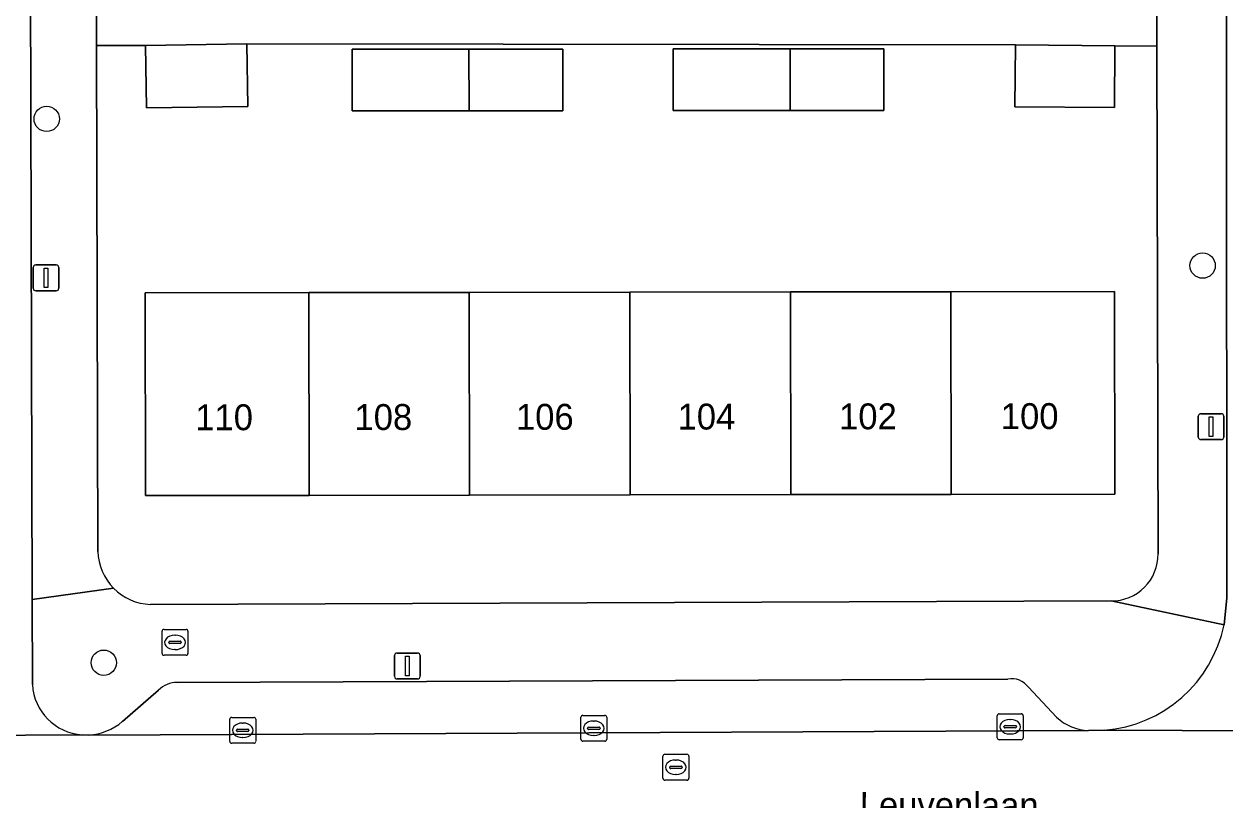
# Model space of a CAD drawing. Extents: x 160732 to 162107, y 387428 to 388479.
# Drawn here: x 161403.27 to 161449.69, y 388079.35 to 388109.32 of the extents above; entities that cross this region are included whole.
import ezdxf

# ---------------------------------------------------------------- set-up
doc = ezdxf.new("R2010")
doc.units = 0
for name, color, linetype in [('IMGEO_Boom', 7, 'Continuous'), ('IMGEO_Brandkraan', 7, 'Continuous'), ('IMGEO_Erf', 7, 'Continuous'), ('IMGEO_Kolk', 7, 'Continuous'), ('IMGEO_Lichtmast', 7, 'Continuous'), ('IMGEO_Openbare_ruimte_label', 7, 'Continuous'), ('IMGEO_Pand', 7, 'Continuous'), ('IMGEO_Pand_nummerreeks', 7, 'Continuous'), ('IMGEO_Parkeervlak_open', 7, 'Continuous'), ('IMGEO_Rijbaan_lokaal_open', 7, 'Continuous'), ('IMGEO_Rioolput', 7, 'Continuous'), ('IMGEO_Voetpad_open', 7, 'Continuous')]:
    doc.layers.add(name, color=color, linetype=linetype)

msp = doc.modelspace()

# ---------------------------------------------------------------- linework, layer by layer
at = {"layer": 'IMGEO_Boom'}
for centre in [(161404.147, 388105.659), (161448.83, 388099.993), (161406.353, 388084.653)]:
    msp.add_circle(centre, 0.489, dxfattribs=at)
at = {"layer": 'IMGEO_Brandkraan'}
for p, q in [((161408.607, 388085.014), (161408.607, 388085.866)), ((161408.682, 388085.94), (161409.534, 388085.94)), ((161408.909, 388085.483), (161409.307, 388085.483)), ((161409.095, 388085.72), (161409.12, 388085.72)), ((161409.608, 388085.866), (161409.608, 388085.014)), ((161408.866, 388085.434), (161408.866, 388085.446)), ((161409.304, 388085.397), (161408.906, 388085.397)), ((161409.118, 388085.16), (161409.093, 388085.16)), ((161409.35, 388085.446), (161409.35, 388085.434)), ((161409.534, 388084.94), (161408.682, 388084.94))]:
    msp.add_line(p, q, dxfattribs=at)
for points in [[(161408.607, 388085.014), (161408.607, 388085.866)], [(161408.682, 388085.94), (161409.534, 388085.94)], [(161409.608, 388085.866), (161409.608, 388085.014)], [(161409.534, 388084.94), (161408.682, 388084.94)]]:
    msp.add_lwpolyline(points, dxfattribs=at)
for centre, radius, start, end in [((161408.684, 388085.864), 0.0765, 91.552, 178.448), ((161408.684, 388085.864), 0.0765, 91.552, 178.448), ((161408.906, 388085.443), 0.0403, 85.8775, 175.7526), ((161409.311, 388085.445), 0.0386, 1.7309, 96.639), ((161409.532, 388085.864), 0.0765, 1.552, 88.448), ((161409.532, 388085.864), 0.0765, 1.552, 88.448), ((161408.684, 388085.016), 0.0765, 181.552, 268.448), ((161408.684, 388085.016), 0.0765, 181.552, 268.448), ((161408.903, 388085.433), 0.0366, 178.938, 274.7102), ((161409.307, 388085.44), 0.043, 264.8664, 352.4533), ((161409.532, 388085.016), 0.0765, 271.552, 358.448), ((161409.532, 388085.016), 0.0765, 271.552, 358.448)]:
    msp.add_arc(centre, radius, start, end, dxfattribs=at)
for centre, major_axis, ratio, start_param, end_param in [((161409.094, 388085.44), (-0.387, 0.002), 0.722429, 4.712389, 7.853982), ((161409.119, 388085.44), (-0.39, 0.002), 0.717154, 1.570796, 4.712389)]:
    msp.add_ellipse(centre, major_axis=major_axis, ratio=ratio, start_param=start_param, end_param=end_param, dxfattribs=at)
at = {"layer": 'IMGEO_Erf'}
for points in [[(161447.063, 388108.472), (161445.435, 388108.485), (161445.417, 388106.097), (161441.573, 388106.127), (161441.591, 388108.515), (161411.889, 388108.563), (161411.928, 388106.145), (161408.01, 388106.083), (161407.972, 388108.501), (161406.078, 388108.496), (161406.125, 388088.955)], [(161447.11, 388088.856), (161447.063, 388108.472)], [(161408.155, 388086.907), (161445.3, 388087.037)]]:
    msp.add_lwpolyline(points, dxfattribs=at)
for points in [[(161420.474, 388105.97), (161415.955, 388105.97), (161415.955, 388108.348), (161420.471, 388108.348), (161424.097, 388108.348), (161424.097, 388105.97)], [(161428.367, 388105.989), (161428.367, 388108.367), (161432.883, 388108.367), (161436.509, 388108.367), (161436.509, 388105.989), (161432.886, 388105.989)], [(161432.896, 388098.977), (161439.102, 388098.986), (161445.426, 388098.995), (161445.438, 388091.164), (161439.113, 388091.155), (161432.907, 388091.146), (161426.701, 388091.137), (161420.495, 388091.127), (161414.289, 388091.118), (161407.963, 388091.109), (161407.951, 388098.94), (161414.278, 388098.949), (161420.484, 388098.958), (161426.69, 388098.968)]]:
    msp.add_lwpolyline(points, close=True, dxfattribs=at)
for centre, radius, start, end in [((161408.218, 388089.004), 2.093, 181.3319, 224.8228), ((161445.3, 388088.847), 1.81, 269.9854, 0.2988), ((161408.224, 388089.004), 2.098, 224.7083, 268.1091)]:
    msp.add_arc(centre, radius, start, end, dxfattribs=at)
at = {"layer": 'IMGEO_Kolk'}
for p, q in [((161411.224, 388081.616), (161411.224, 388082.468)), ((161411.299, 388082.542), (161412.151, 388082.542)), ((161411.712, 388082.322), (161411.737, 388082.322)), ((161412.225, 388082.468), (161412.225, 388081.616)), ((161424.797, 388081.694), (161424.797, 388082.546)), ((161424.872, 388082.62), (161425.724, 388082.62)), ((161425.285, 388082.4), (161425.31, 388082.4)), ((161425.798, 388082.546), (161425.798, 388081.694)), ((161440.892, 388081.753), (161440.892, 388082.605)), ((161440.967, 388082.679), (161441.819, 388082.679)), ((161441.38, 388082.459), (161441.405, 388082.459)), ((161441.893, 388082.605), (161441.893, 388081.753)), ((161411.483, 388082.036), (161411.483, 388082.048)), ((161411.921, 388081.999), (161411.523, 388081.999)), ((161411.526, 388082.085), (161411.924, 388082.085)), ((161411.967, 388082.048), (161411.967, 388082.036)), ((161425.056, 388082.114), (161425.056, 388082.126)), ((161425.494, 388082.077), (161425.096, 388082.077)), ((161425.099, 388082.163), (161425.497, 388082.163)), ((161425.308, 388081.84), (161425.283, 388081.84)), ((161425.54, 388082.126), (161425.54, 388082.114)), ((161441.151, 388082.173), (161441.151, 388082.185)), ((161441.589, 388082.136), (161441.191, 388082.136)), ((161441.194, 388082.222), (161441.592, 388082.222)), ((161441.403, 388081.899), (161441.378, 388081.899)), ((161441.635, 388082.185), (161441.635, 388082.173)), ((161412.151, 388081.542), (161411.299, 388081.542)), ((161411.735, 388081.762), (161411.71, 388081.762)), ((161425.724, 388081.62), (161424.872, 388081.62)), ((161441.819, 388081.679), (161440.967, 388081.679))]:
    msp.add_line(p, q, dxfattribs=at)
for points in [[(161411.224, 388081.616), (161411.224, 388082.468)], [(161411.299, 388082.542), (161412.151, 388082.542)], [(161412.225, 388082.468), (161412.225, 388081.616)], [(161424.797, 388081.694), (161424.797, 388082.546)], [(161424.872, 388082.62), (161425.724, 388082.62)], [(161425.798, 388082.546), (161425.798, 388081.694)], [(161440.892, 388081.753), (161440.892, 388082.605)], [(161440.967, 388082.679), (161441.819, 388082.679)], [(161441.893, 388082.605), (161441.893, 388081.753)], [(161412.151, 388081.542), (161411.299, 388081.542)], [(161425.724, 388081.62), (161424.872, 388081.62)], [(161441.819, 388081.679), (161440.967, 388081.679)]]:
    msp.add_lwpolyline(points, dxfattribs=at)
for centre, radius, start, end in [((161411.301, 388082.466), 0.0765, 91.552, 178.448), ((161411.301, 388082.466), 0.0765, 91.552, 178.448), ((161412.149, 388082.466), 0.0765, 1.552, 88.448), ((161412.149, 388082.466), 0.0765, 1.552, 88.448), ((161424.874, 388082.544), 0.0765, 91.552, 178.448), ((161424.874, 388082.544), 0.0765, 91.552, 178.448), ((161425.722, 388082.544), 0.0765, 1.552, 88.448), ((161425.722, 388082.544), 0.0765, 1.552, 88.448), ((161440.969, 388082.603), 0.0765, 91.552, 178.448), ((161440.969, 388082.603), 0.0765, 91.552, 178.448), ((161441.817, 388082.603), 0.0765, 1.552, 88.448), ((161441.817, 388082.603), 0.0765, 1.552, 88.448), ((161411.523, 388082.045), 0.0403, 85.8775, 175.7526), ((161411.52, 388082.035), 0.0366, 178.938, 274.7102), ((161411.924, 388082.042), 0.043, 264.8664, 352.4533), ((161411.928, 388082.047), 0.0386, 1.7309, 96.639), ((161425.096, 388082.123), 0.0403, 85.8775, 175.7526), ((161425.093, 388082.113), 0.0366, 178.938, 274.7102), ((161425.497, 388082.12), 0.043, 264.8664, 352.4533), ((161425.501, 388082.125), 0.0386, 1.7309, 96.639), ((161441.191, 388082.182), 0.0403, 85.8775, 175.7526), ((161441.188, 388082.172), 0.0366, 178.938, 274.7102), ((161441.592, 388082.179), 0.043, 264.8664, 352.4533), ((161441.596, 388082.184), 0.0386, 1.7309, 96.639), ((161411.301, 388081.618), 0.0765, 181.552, 268.448), ((161411.301, 388081.618), 0.0765, 181.552, 268.448), ((161412.149, 388081.618), 0.0765, 271.552, 358.448), ((161412.149, 388081.618), 0.0765, 271.552, 358.448), ((161424.874, 388081.696), 0.0765, 181.552, 268.448), ((161424.874, 388081.696), 0.0765, 181.552, 268.448), ((161425.722, 388081.696), 0.0765, 271.552, 358.448), ((161425.722, 388081.696), 0.0765, 271.552, 358.448), ((161440.969, 388081.755), 0.0765, 181.552, 268.448), ((161440.969, 388081.755), 0.0765, 181.552, 268.448), ((161441.817, 388081.755), 0.0765, 271.552, 358.448), ((161441.817, 388081.755), 0.0765, 271.552, 358.448)]:
    msp.add_arc(centre, radius, start, end, dxfattribs=at)
for centre, major_axis, ratio, start_param, end_param in [((161411.711, 388082.042), (-0.387, 0.002), 0.722429, 4.712389, 7.853982), ((161411.736, 388082.042), (-0.39, 0.002), 0.717154, 1.570796, 4.712389), ((161425.284, 388082.12), (-0.387, 0.002), 0.722429, 4.712389, 7.853982), ((161425.309, 388082.12), (-0.39, 0.002), 0.717154, 1.570796, 4.712389), ((161441.379, 388082.179), (-0.387, 0.002), 0.722429, 4.712389, 7.853982), ((161441.404, 388082.179), (-0.39, 0.002), 0.717154, 1.570796, 4.712389)]:
    msp.add_ellipse(centre, major_axis=major_axis, ratio=ratio, start_param=start_param, end_param=end_param, dxfattribs=at)
at = {"layer": 'IMGEO_Lichtmast'}
for p, q in [((161403.627, 388099.119), (161403.627, 388099.919)), ((161403.627, 388099.919), (161403.627, 388099.119)), ((161403.727, 388100.019), (161404.517, 388100.019)), ((161404.517, 388100.019), (161403.727, 388100.019)), ((161404.617, 388099.919), (161404.617, 388099.119)), ((161404.617, 388099.119), (161404.617, 388099.919)), ((161404.517, 388099.019), (161403.727, 388099.019)), ((161403.727, 388099.019), (161404.517, 388099.019)), ((161448.66, 388093.372), (161448.66, 388094.172)), ((161448.66, 388094.172), (161448.66, 388093.372)), ((161448.76, 388094.272), (161449.55, 388094.272)), ((161449.55, 388094.272), (161448.76, 388094.272)), ((161449.65, 388094.172), (161449.65, 388093.372)), ((161449.65, 388093.372), (161449.65, 388094.172)), ((161449.55, 388093.272), (161448.76, 388093.272)), ((161448.76, 388093.272), (161449.55, 388093.272)), ((161417.693, 388085.027), (161418.483, 388085.027)), ((161418.483, 388085.027), (161417.693, 388085.027)), ((161417.593, 388084.127), (161417.593, 388084.927)), ((161417.593, 388084.927), (161417.593, 388084.127)), ((161418.583, 388084.927), (161418.583, 388084.127)), ((161418.583, 388084.127), (161418.583, 388084.927)), ((161418.483, 388084.027), (161417.693, 388084.027)), ((161417.693, 388084.027), (161418.483, 388084.027))]:
    msp.add_line(p, q, dxfattribs=at)
for points in [[(161404.047, 388099.894), (161404.197, 388099.894), (161404.197, 388099.144), (161404.047, 388099.144), (161404.047, 388099.894)], [(161449.08, 388094.147), (161449.23, 388094.147), (161449.23, 388093.397), (161449.08, 388093.397), (161449.08, 388094.147)], [(161418.013, 388084.902), (161418.163, 388084.902), (161418.163, 388084.152), (161418.013, 388084.152), (161418.013, 388084.902)]]:
    msp.add_lwpolyline(points, dxfattribs=at)
for centre, start, end in [((161403.727, 388099.919), 90, 180), ((161403.727, 388099.919), 90, 180), ((161404.517, 388099.919), 0, 90), ((161404.517, 388099.919), 360, 90), ((161403.727, 388099.119), 180, 270), ((161403.727, 388099.119), 180, 270), ((161404.517, 388099.119), 270, 0), ((161404.517, 388099.119), 270, 0), ((161448.76, 388094.172), 90, 180), ((161448.76, 388094.172), 90, 180), ((161449.55, 388094.172), 0, 90), ((161449.55, 388094.172), 360, 90), ((161448.76, 388093.372), 180, 270), ((161448.76, 388093.372), 180, 270), ((161449.55, 388093.372), 270, 0), ((161449.55, 388093.372), 270, 0), ((161417.693, 388084.927), 90, 180), ((161417.693, 388084.927), 90, 180), ((161418.483, 388084.927), 0, 90), ((161418.483, 388084.927), 360, 90), ((161417.693, 388084.127), 180, 270), ((161417.693, 388084.127), 180, 270), ((161418.483, 388084.127), 270, 0), ((161418.483, 388084.127), 270, 0)]:
    msp.add_arc(centre, 0.1, start, end, dxfattribs=at)
at = {"layer": 'IMGEO_Pand'}
for points in [[(161411.928, 388106.145), (161411.889, 388108.563), (161407.972, 388108.501), (161408.01, 388106.083)], [(161415.955, 388108.348), (161415.955, 388105.97), (161420.474, 388105.97), (161420.471, 388108.348)], [(161424.097, 388105.97), (161424.097, 388108.348), (161420.471, 388108.348), (161420.474, 388105.97)], [(161432.886, 388105.989), (161432.883, 388108.367), (161428.367, 388108.367), (161428.367, 388105.989)], [(161432.883, 388108.367), (161432.886, 388105.989), (161436.509, 388105.989), (161436.509, 388108.367)], [(161445.435, 388108.485), (161441.591, 388108.515), (161441.573, 388106.127), (161445.417, 388106.097)], [(161414.278, 388098.949), (161407.951, 388098.94), (161407.963, 388091.109), (161414.289, 388091.118)], [(161414.289, 388091.118), (161420.495, 388091.127), (161420.484, 388098.958), (161414.278, 388098.949)], [(161426.69, 388098.968), (161420.484, 388098.958), (161420.495, 388091.127), (161426.701, 388091.137)], [(161426.701, 388091.137), (161432.907, 388091.146), (161432.896, 388098.977), (161426.69, 388098.968)], [(161439.102, 388098.986), (161432.896, 388098.977), (161432.907, 388091.146), (161439.113, 388091.155)], [(161439.113, 388091.155), (161445.438, 388091.164), (161445.426, 388098.995), (161439.102, 388098.986)]]:
    msp.add_lwpolyline(points, close=True, dxfattribs=at)
at = {"layer": 'IMGEO_Parkeervlak_open'}
for points in [[(161441.304, 388084.02), (161409.191, 388083.891)], [(161443.187, 388082.545), (161442.094, 388083.702)], [(161408.475, 388083.592), (161407.071, 388082.381)], [(161405.781, 388081.854), (161444.423, 388082.032)]]:
    msp.add_lwpolyline(points, dxfattribs=at)
for centre, radius, start, end in [((161409.181, 388082.908), 0.983, 89.4278, 135.9028), ((161441.456, 388083.258), 0.777, 34.8543, 101.293), ((161405.59, 388084.163), 2.317, 274.7217, 309.721), ((161444.493, 388083.947), 1.916, 227.0222, 267.8962)]:
    msp.add_arc(centre, radius, start, end, dxfattribs=at)
at = {"layer": 'IMGEO_Rijbaan_lokaal_open'}
for points in [[(161403.595, 388083.807), (161403.586, 388087.097), (161403.459, 388134.534)], [(161449.724, 388134.652), (161449.725, 388133.421), (161449.771, 388089.411), (161449.76, 388087.165), (161449.663, 388086.116)], [(161548.218, 388077.198), (161548.147, 388082.186), (161528.626, 388082.121), (161528.293, 388082.113), (161522.41, 388082.112), (161522.194, 388082.123), (161461.622, 388082.024), (161460.383, 388082.022), (161460.076, 388081.987), (161445.024, 388082.049), (161444.423, 388082.032), (161405.781, 388081.854), (161405.513, 388081.866), (161392.332, 388081.796), (161391.552, 388081.811), (161377.283, 388081.778), (161377.332, 388076.799)], [(161392.332, 388081.796), (161405.513, 388081.866)], [(161445.024, 388082.049), (161460.076, 388081.987), (161460.383, 388082.022)]]:
    msp.add_lwpolyline(points, dxfattribs=at)
for centre, radius, start, end in [((161444.632, 388087.175), 5.141, 274.37, 348.1119), ((161405.666, 388083.935), 2.075, 183.5496, 265.7674)]:
    msp.add_arc(centre, radius, start, end, dxfattribs=at)
at = {"layer": 'IMGEO_Rioolput'}
for p, q in [((161427.969, 388080.188), (161427.969, 388081.04)), ((161428.044, 388081.114), (161428.896, 388081.114)), ((161428.457, 388080.894), (161428.482, 388080.894)), ((161428.97, 388081.04), (161428.97, 388080.188)), ((161428.228, 388080.608), (161428.228, 388080.62)), ((161428.666, 388080.571), (161428.268, 388080.571)), ((161428.271, 388080.657), (161428.669, 388080.657)), ((161428.712, 388080.62), (161428.712, 388080.608)), ((161428.896, 388080.114), (161428.044, 388080.114)), ((161428.48, 388080.334), (161428.455, 388080.334))]:
    msp.add_line(p, q, dxfattribs=at)
for points in [[(161427.969, 388080.188), (161427.969, 388081.04)], [(161428.044, 388081.114), (161428.896, 388081.114)], [(161428.97, 388081.04), (161428.97, 388080.188)], [(161428.896, 388080.114), (161428.044, 388080.114)]]:
    msp.add_lwpolyline(points, dxfattribs=at)
for centre, radius, start, end in [((161428.046, 388081.038), 0.0765, 91.552, 178.448), ((161428.046, 388081.038), 0.0765, 91.552, 178.448), ((161428.894, 388081.038), 0.0765, 1.552, 88.448), ((161428.894, 388081.038), 0.0765, 1.552, 88.448), ((161428.268, 388080.617), 0.0403, 85.8775, 175.7526), ((161428.265, 388080.607), 0.0366, 178.938, 274.7102), ((161428.669, 388080.614), 0.043, 264.8664, 352.4533), ((161428.673, 388080.619), 0.0386, 1.7309, 96.639), ((161428.046, 388080.19), 0.0765, 181.552, 268.448), ((161428.046, 388080.19), 0.0765, 181.552, 268.448), ((161428.894, 388080.19), 0.0765, 271.552, 358.448), ((161428.894, 388080.19), 0.0765, 271.552, 358.448)]:
    msp.add_arc(centre, radius, start, end, dxfattribs=at)
for centre, major_axis, ratio, start_param, end_param in [((161428.456, 388080.614), (-0.387, 0.002), 0.722429, 4.712389, 7.853982), ((161428.481, 388080.614), (-0.39, 0.002), 0.717154, 1.570796, 4.712389)]:
    msp.add_ellipse(centre, major_axis=major_axis, ratio=ratio, start_param=start_param, end_param=end_param, dxfattribs=at)
at = {"layer": 'IMGEO_Voetpad_open'}
for points in [[(161406.078, 388108.496), (161406.074, 388110.009), (161406.014, 388134.849), (161403.459, 388134.534), (161403.586, 388087.097), (161406.733, 388087.528)], [(161445.3, 388087.037), (161449.663, 388086.116), (161449.76, 388087.165), (161449.771, 388089.411), (161449.725, 388133.421)], [(161449.725, 388133.421), (161447.003, 388133.376), (161447.059, 388110.027), (161447.063, 388108.472), (161447.11, 388088.856)], [(161406.074, 388110.009), (161406.078, 388108.496), (161407.972, 388108.501), (161411.889, 388108.563), (161441.591, 388108.515), (161445.435, 388108.485), (161447.063, 388108.472), (161447.059, 388110.027)], [(161406.125, 388088.955), (161406.078, 388108.496)], [(161406.733, 388087.528), (161403.586, 388087.097), (161403.595, 388083.807)], [(161449.663, 388086.116), (161445.3, 388087.037), (161408.155, 388086.907)], [(161409.191, 388083.891), (161441.304, 388084.02)], [(161442.094, 388083.702), (161443.187, 388082.545)], [(161407.071, 388082.381), (161408.475, 388083.592)], [(161405.513, 388081.866), (161405.781, 388081.854)], [(161444.423, 388082.032), (161445.024, 388082.049)]]:
    msp.add_lwpolyline(points, dxfattribs=at)
for centre, radius, start, end in [((161408.218, 388089.004), 2.093, 181.3319, 224.8228), ((161445.3, 388088.847), 1.81, 269.9854, 0.2988), ((161408.224, 388089.004), 2.098, 224.7083, 268.1091), ((161444.632, 388087.175), 5.141, 274.37, 348.1119), ((161405.666, 388083.935), 2.075, 183.5496, 265.7674), ((161409.181, 388082.908), 0.983, 89.4278, 135.9028), ((161441.456, 388083.258), 0.777, 34.8543, 101.293), ((161405.59, 388084.163), 2.317, 274.7217, 309.721), ((161444.493, 388083.947), 1.916, 227.0222, 267.8962)]:
    msp.add_arc(centre, radius, start, end, dxfattribs=at)

# ---------------------------------------------------------------- texts
at = {"layer": 'IMGEO_Openbare_ruimte_label'}
msp.add_text('Leuvenlaan', height=1, rotation=359.8281, dxfattribs=at).set_placement((161435.574, 388078.664))
at = {"layer": 'IMGEO_Pand_nummerreeks'}
for s, p in [('110', (161409.89, 388093.632)), ('108', (161416.045, 388093.641)), ('106', (161422.287, 388093.65)), ('104', (161428.533, 388093.659)), ('102', (161434.777, 388093.668)), ('100', (161441.029, 388093.677))]:
    msp.add_text(s, height=1, rotation=0.0841, dxfattribs=at).set_placement(p)

doc.saveas('drawing.dxf')
